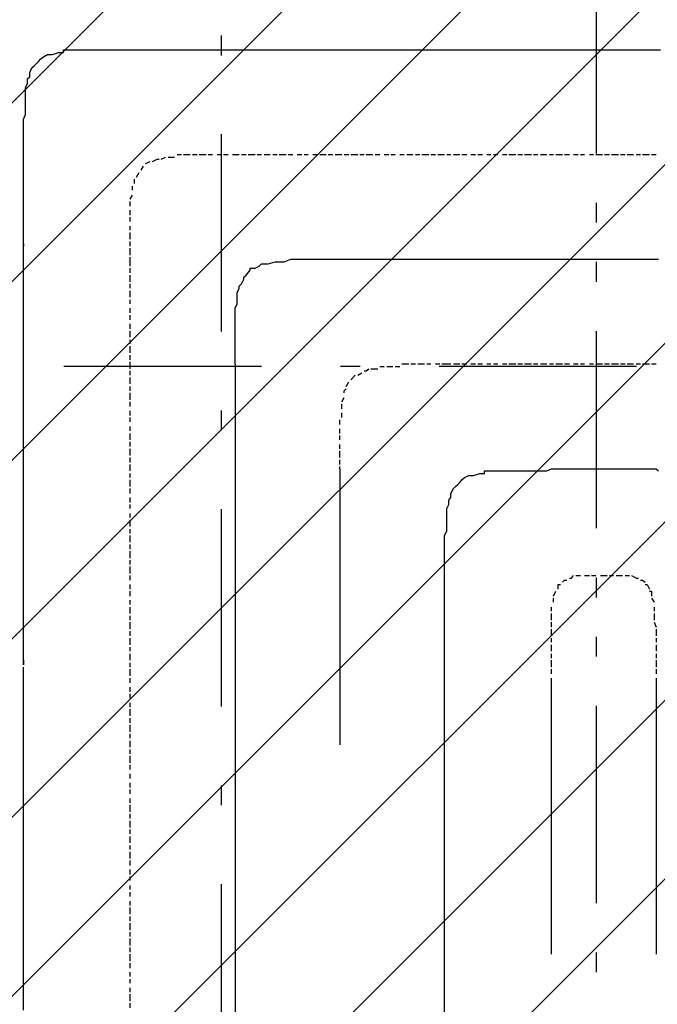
# Model space of a CAD drawing. Extents: x 997 to 109698, y 921 to 94021.
# Tile 477 of 656: x 30603 to 31814, y 42018 to 43889. Entities that reach past the tile are written whole.
import ezdxf

# ---------------------------------------------------------------- set-up
doc = ezdxf.new("R2010")
doc.units = 0
doc.header["$MEASUREMENT"] = 0
for name, color, linetype in [('12', 7, 'CONTINUOUS'), ('28', 7, 'CONTINUOUS'), ('40', 7, 'CONTINUOUS')]:
    doc.layers.add(name, color=color, linetype=linetype)

msp = doc.modelspace()

# ---------------------------------------------------------------- linework, layer by layer
at = {"layer": '12', "color": 5}
for p, q in [((30664.630503, 43822.563401), (30676.630503, 43826.563401)), ((30676.630503, 43826.563401), (30685.630503, 43826.563401)), ((30693.630503, 43831.563401), (30706.630503, 43831.563401)), ((30706.630503, 43831.563401), (30714.630503, 43831.563401)), ((30714.630503, 43831.563401), (30723.630503, 43831.563401)), ((30723.630503, 43831.563401), (30736.630503, 43831.563401)), ((30736.630503, 43831.563401), (30744.630503, 43831.563401)), ((30744.630503, 43831.563401), (30757.630503, 43831.563401)), ((30757.630503, 43831.563401), (30765.630503, 43831.563401)), ((30765.630503, 43831.563401), (30774.630503, 43831.563401)), ((30774.630503, 43831.563401), (30786.630503, 43831.563401)), ((30786.630503, 43831.563401), (30795.630503, 43831.563401)), ((30795.630503, 43831.563401), (30803.630503, 43831.563401)), ((30803.630503, 43831.563401), (30812.630503, 43831.563401)), ((30812.630503, 43831.563401), (30820.630503, 43831.563401)), ((30820.630503, 43831.563401), (30829.630503, 43831.563401)), ((30829.630503, 43831.563401), (30841.630503, 43831.563401)), ((30841.630503, 43831.563401), (30850.630503, 43831.563401)), ((30850.630503, 43831.563401), (30858.630503, 43831.563401)), ((30858.630503, 43831.563401), (30871.630503, 43831.563401)), ((30871.630503, 43831.563401), (30879.630503, 43831.563401)), ((30879.630503, 43831.563401), (30888.630503, 43831.563401)), ((30888.630503, 43831.563401), (30901.630503, 43831.563401)), ((30901.630503, 43831.563401), (30909.630503, 43831.563401)), ((30909.630503, 43831.563401), (30922.630503, 43831.563401)), ((30922.630503, 43831.563401), (30930.630503, 43831.563401)), ((30930.630503, 43831.563401), (30939.630503, 43831.563401)), ((30939.630503, 43831.563401), (30951.630503, 43831.563401)), ((30951.630503, 43831.563401), (30960.630503, 43831.563401)), ((30960.630503, 43831.563401), (30968.630503, 43831.563401)), ((30968.630503, 43831.563401), (30981.630503, 43831.563401)), ((30981.630503, 43831.563401), (30989.630503, 43831.563401)), ((30989.630503, 43831.563401), (30998.630503, 43831.563401)), ((30998.630503, 43831.563401), (31011.630503, 43831.563401)), ((31011.630503, 43831.563401), (31019.630503, 43831.563401)), ((31019.630503, 43831.563401), (31032.630503, 43831.563401)), ((31032.630503, 43831.563401), (31040.630503, 43831.563401)), ((31040.630503, 43831.563401), (31049.630503, 43831.563401)), ((31049.630503, 43831.563401), (31061.630503, 43831.563401)), ((31061.630503, 43831.563401), (31070.630503, 43831.563401)), ((31070.630503, 43831.563401), (31078.630503, 43831.563401)), ((31078.630503, 43831.563401), (31091.630503, 43831.563401)), ((31091.630503, 43831.563401), (31100.630503, 43831.563401)), ((31100.630503, 43831.563401), (31108.630503, 43831.563401)), ((31108.630503, 43831.563401), (31121.630503, 43831.563401)), ((31121.630503, 43831.563401), (31129.630503, 43831.563401)), ((31129.630503, 43831.563401), (31142.630503, 43831.563401)), ((31142.630503, 43831.563401), (31150.630503, 43831.563401)), ((31150.630503, 43831.563401), (31159.630503, 43831.563401)), ((31159.630503, 43831.563401), (31172.630503, 43831.563401)), ((31172.630503, 43831.563401), (31180.630503, 43831.563401)), ((31180.630503, 43831.563401), (31188.630503, 43831.563401)), ((31188.630503, 43831.563401), (31201.630503, 43831.563401)), ((31201.630503, 43831.563401), (31210.630503, 43831.563401)), ((31210.630503, 43831.563401), (31218.630503, 43831.563401)), ((31218.630503, 43831.563401), (31231.630503, 43831.563401)), ((31231.630503, 43831.563401), (31239.630503, 43831.563401)), ((31239.630503, 43831.563401), (31248.630503, 43831.563401)), ((31248.630503, 43831.563401), (31260.630503, 43831.563401)), ((31260.630503, 43831.563401), (31269.630503, 43831.563401)), ((31269.630503, 43831.563401), (31282.630503, 43831.563401)), ((31282.630503, 43831.563401), (31290.630503, 43831.563401)), ((31290.630503, 43831.563401), (31299.630503, 43831.563401)), ((31299.630503, 43831.563401), (31311.630503, 43831.563401)), ((31311.630503, 43831.563401), (31320.630503, 43831.563401)), ((31320.630503, 43831.563401), (31328.630503, 43831.563401)), ((31328.630503, 43831.563401), (31341.630503, 43831.563401)), ((31341.630503, 43831.563401), (31349.630503, 43831.563401)), ((31349.630503, 43831.563401), (31358.630503, 43831.563401)), ((31358.630503, 43831.563401), (31371.630503, 43831.563401)), ((31371.630503, 43831.563401), (31379.630503, 43831.563401)), ((31379.630503, 43831.563401), (31392.630503, 43831.563401)), ((31392.630503, 43831.563401), (31400.630503, 43831.563401)), ((31400.630503, 43831.563401), (31409.630503, 43831.563401)), ((31409.630503, 43831.563401), (31421.630503, 43831.563401)), ((31421.630503, 43831.563401), (31430.630503, 43831.563401)), ((31430.630503, 43831.563401), (31438.630503, 43831.563401)), ((31438.630503, 43831.563401), (31451.630503, 43831.563401)), ((31451.630503, 43831.563401), (31459.630503, 43831.563401)), ((31459.630503, 43831.563401), (31468.630503, 43831.563401)), ((31468.630503, 43831.563401), (31481.630503, 43831.563401)), ((31481.630503, 43831.563401), (31489.630503, 43831.563401)), ((31489.630503, 43831.563401), (31502.630503, 43831.563401)), ((31502.630503, 43831.563401), (31510.630503, 43831.563401)), ((31510.630503, 43831.563401), (31519.630503, 43831.563401)), ((31519.630503, 43831.563401), (31531.630503, 43831.563401)), ((31531.630503, 43831.563401), (31540.630503, 43831.563401)), ((31540.630503, 43831.563401), (31548.630503, 43831.563401)), ((31548.630503, 43831.563401), (31561.630503, 43831.563401)), ((31561.630503, 43831.563401), (31569.630503, 43831.563401)), ((31569.630503, 43831.563401), (31578.630503, 43831.563401)), ((31578.630503, 43831.563401), (31591.630503, 43831.563401)), ((31591.630503, 43831.563401), (31599.630503, 43831.563401)), ((31599.630503, 43831.563401), (31612.630503, 43831.563401)), ((31612.630503, 43831.563401), (31620.630503, 43831.563401)), ((31620.630503, 43831.563401), (31629.630503, 43831.563401)), ((31629.630503, 43831.563401), (31641.630503, 43831.563401)), ((31641.630503, 43831.563401), (31650.630503, 43831.563401)), ((31650.630503, 43831.563401), (31658.630503, 43831.563401)), ((31658.630503, 43831.563401), (31671.630503, 43831.563401)), ((31671.630503, 43831.563401), (31680.630503, 43831.563401)), ((31680.630503, 43831.563401), (31688.630503, 43831.563401)), ((31688.630503, 43831.563401), (31701.630503, 43831.563401)), ((31701.630503, 43831.563401), (31709.630503, 43831.563401)), ((31709.630503, 43831.563401), (31722.630503, 43831.563401)), ((31722.630503, 43831.563401), (31730.630503, 43831.563401)), ((31730.630503, 43831.563401), (31739.630503, 43831.563401)), ((31739.630503, 43831.563401), (31752.630503, 43831.563401)), ((31752.630503, 43831.563401), (31760.630503, 43831.563401)), ((31760.630503, 43831.563401), (31768.630503, 43831.563401)), ((31768.630503, 43831.563401), (31781.630503, 43831.563401)), ((31781.630503, 43831.563401), (31790.630503, 43831.563401)), ((31790.630503, 43831.563401), (31798.630503, 43831.563401)), ((31798.630503, 43831.563401), (31811.630503, 43831.563401)), ((31811.630503, 43831.563401), (31819.630503, 43831.563401)), ((30634.630503, 43805.563401), (30638.630503, 43809.563401)), ((30647.630503, 43818.563401), (30655.630503, 43822.563401)), ((30655.630503, 43822.563401), (30664.630503, 43822.563401)), ((30621.630503, 43788.563401), (30625.630503, 43797.563401)), ((30617.630503, 43767.563401), (30617.630503, 43776.563401)), ((30613.630503, 43759.563401), (30617.630503, 43767.563401)), ((30613.630503, 43746.563401), (30613.630503, 43759.563401)), ((30613.630503, 43737.563401), (30613.630503, 43746.563401)), ((30613.630503, 43729.563401), (30613.630503, 43737.563401)), ((30613.630503, 43716.563401), (30613.630503, 43729.563401)), ((30613.630503, 43708.563401), (30613.630503, 43716.563401)), ((30609.630503, 43699.563401), (30613.630503, 43708.563401)), ((30609.630503, 43687.563401), (30609.630503, 43699.563401)), ((30609.630503, 43678.563401), (30609.630503, 43687.563401)), ((30609.630503, 43670.563401), (30609.630503, 43678.563401)), ((30609.630503, 43657.563401), (30609.630503, 43670.563401)), ((30609.630503, 43649.563401), (30609.630503, 43657.563401)), ((30609.630503, 43636.563401), (30609.630503, 43649.563401)), ((30609.630503, 43632.563401), (30609.630503, 43636.563401)), ((30609.630503, 43623.563401), (30609.630503, 43632.563401)), ((30609.630503, 43615.563401), (30609.630503, 43623.563401)), ((30609.630503, 43602.563401), (30609.630503, 43615.563401)), ((30609.630503, 43594.563401), (30609.630503, 43602.563401)), ((30609.630503, 43585.563401), (30609.630503, 43594.563401)), ((30609.630503, 43572.563401), (30609.630503, 43585.563401)), ((30609.630503, 43564.563401), (30609.630503, 43572.563401)), ((30609.630503, 43555.563401), (30609.630503, 43564.563401)), ((30609.630503, 43543.563401), (30609.630503, 43555.563401)), ((30609.630503, 43534.563401), (30609.630503, 43543.563401)), ((30609.630503, 43526.563401), (30609.630503, 43534.563401)), ((30609.630503, 43513.563401), (30609.630503, 43526.563401)), ((30609.630503, 43505.563401), (30609.630503, 43513.563401)), ((30609.630503, 43496.563401), (30609.630503, 43505.563401)), ((30609.630503, 43484.563401), (30609.630503, 43496.563401)), ((30609.630503, 43475.563401), (30609.630503, 43484.563401)), ((30609.630503, 43462.563401), (30609.630503, 43475.563401)), ((30609.630503, 43454.563401), (30609.630503, 43462.563401)), ((30609.630503, 43445.563401), (30609.630503, 43454.563401)), ((30609.630503, 43433.563401), (30609.630503, 43445.563401)), ((30609.630503, 43424.563401), (30609.630503, 43433.563401)), ((31104.630503, 43428.563401), (31117.630503, 43433.563401)), ((31117.630503, 43433.563401), (31125.630503, 43433.563401)), ((31125.630503, 43433.563401), (31133.630503, 43433.563401)), ((31133.630503, 43433.563401), (31146.630503, 43433.563401)), ((31146.630503, 43433.563401), (31155.630503, 43433.563401)), ((31155.630503, 43433.563401), (31163.630503, 43433.563401)), ((31163.630503, 43433.563401), (31176.630503, 43433.563401)), ((31176.630503, 43433.563401), (31184.630503, 43433.563401)), ((31184.630503, 43433.563401), (31193.630503, 43433.563401)), ((31193.630503, 43433.563401), (31205.630503, 43433.563401)), ((31205.630503, 43433.563401), (31210.630503, 43433.563401)), ((31210.630503, 43433.563401), (31214.630503, 43433.563401)), ((31214.630503, 43433.563401), (31227.630503, 43433.563401)), ((31227.630503, 43433.563401), (31235.630503, 43433.563401)), ((31235.630503, 43433.563401), (31244.630503, 43433.563401)), ((31244.630503, 43433.563401), (31256.630503, 43433.563401)), ((31256.630503, 43433.563401), (31265.630503, 43433.563401)), ((31265.630503, 43433.563401), (31273.630503, 43433.563401)), ((31273.630503, 43433.563401), (31286.630503, 43433.563401)), ((31286.630503, 43433.563401), (31294.630503, 43433.563401)), ((31294.630503, 43433.563401), (31303.630503, 43433.563401)), ((31303.630503, 43433.563401), (31315.630503, 43433.563401)), ((31315.630503, 43433.563401), (31324.630503, 43433.563401)), ((31324.630503, 43433.563401), (31337.630503, 43433.563401)), ((31337.630503, 43433.563401), (31345.630503, 43433.563401)), ((31345.630503, 43433.563401), (31354.630503, 43433.563401)), ((31354.630503, 43433.563401), (31366.630503, 43433.563401)), ((31366.630503, 43433.563401), (31375.630503, 43433.563401)), ((31375.630503, 43433.563401), (31383.630503, 43433.563401)), ((31383.630503, 43433.563401), (31396.630503, 43433.563401)), ((31396.630503, 43433.563401), (31404.630503, 43433.563401)), ((31404.630503, 43433.563401), (31413.630503, 43433.563401)), ((31413.630503, 43433.563401), (31426.630503, 43433.563401)), ((31426.630503, 43433.563401), (31434.630503, 43433.563401)), ((31434.630503, 43433.563401), (31447.630503, 43433.563401)), ((31447.630503, 43433.563401), (31455.630503, 43433.563401)), ((31455.630503, 43433.563401), (31464.630503, 43433.563401)), ((31464.630503, 43433.563401), (31476.630503, 43433.563401)), ((31476.630503, 43433.563401), (31485.630503, 43433.563401)), ((31485.630503, 43433.563401), (31493.630503, 43433.563401)), ((31493.630503, 43433.563401), (31506.630503, 43433.563401)), ((31506.630503, 43433.563401), (31514.630503, 43433.563401)), ((31514.630503, 43433.563401), (31523.630503, 43433.563401)), ((31523.630503, 43433.563401), (31536.630503, 43433.563401)), ((31536.630503, 43433.563401), (31544.630503, 43433.563401)), ((31544.630503, 43433.563401), (31557.630503, 43433.563401)), ((31557.630503, 43433.563401), (31565.630503, 43433.563401)), ((31565.630503, 43433.563401), (31574.630503, 43433.563401)), ((31574.630503, 43433.563401), (31586.630503, 43433.563401)), ((31586.630503, 43433.563401), (31595.630503, 43433.563401)), ((31595.630503, 43433.563401), (31603.630503, 43433.563401)), ((31603.630503, 43433.563401), (31616.630503, 43433.563401)), ((31616.630503, 43433.563401), (31625.630503, 43433.563401)), ((31625.630503, 43433.563401), (31633.630503, 43433.563401)), ((31633.630503, 43433.563401), (31646.630503, 43433.563401)), ((31646.630503, 43433.563401), (31654.630503, 43433.563401)), ((31654.630503, 43433.563401), (31667.630503, 43433.563401)), ((31667.630503, 43433.563401), (31675.630503, 43433.563401)), ((31675.630503, 43433.563401), (31684.630503, 43433.563401)), ((31684.630503, 43433.563401), (31696.630503, 43433.563401)), ((31696.630503, 43433.563401), (31705.630503, 43433.563401)), ((31705.630503, 43433.563401), (31713.630503, 43433.563401)), ((31713.630503, 43433.563401), (31726.630503, 43433.563401)), ((31726.630503, 43433.563401), (31735.630503, 43433.563401)), ((31735.630503, 43433.563401), (31743.630503, 43433.563401)), ((31743.630503, 43433.563401), (31756.630503, 43433.563401)), ((31756.630503, 43433.563401), (31764.630503, 43433.563401)), ((31764.630503, 43433.563401), (31773.630503, 43433.563401)), ((31773.630503, 43433.563401), (31785.630503, 43433.563401)), ((31785.630503, 43433.563401), (31794.630503, 43433.563401)), ((31794.630503, 43433.563401), (31807.630503, 43433.563401)), ((31807.630503, 43433.563401), (31815.630503, 43433.563401)), ((30609.630503, 43416.563401), (30609.630503, 43424.563401)), ((30609.630503, 43403.563401), (30609.630503, 43416.563401)), ((31049.630503, 43416.563401), (31057.630503, 43420.563401)), ((31066.630503, 43424.563401), (31074.630503, 43424.563401)), ((31074.630503, 43424.563401), (31087.630503, 43428.563401)), ((31087.630503, 43428.563401), (31095.630503, 43428.563401)), ((31095.630503, 43428.563401), (31104.630503, 43428.563401)), ((30609.630503, 43395.563401), (30609.630503, 43403.563401)), ((30609.630503, 43386.563401), (30609.630503, 43395.563401)), ((31023.630503, 43386.563401), (31028.630503, 43395.563401)), ((31032.630503, 43403.563401), (31040.630503, 43412.563401)), ((30609.630503, 43373.563401), (30609.630503, 43386.563401)), ((31015.630503, 43369.563401), (31019.630503, 43378.563401)), ((30609.630503, 43365.563401), (30609.630503, 43373.563401)), ((30609.630503, 43352.563401), (30609.630503, 43365.563401)), ((31015.630503, 43356.563401), (31015.630503, 43369.563401)), ((30609.630503, 43344.563401), (30609.630503, 43352.563401)), ((30609.630503, 43335.563401), (30609.630503, 43344.563401)), ((31011.630503, 43340.563401), (31015.630503, 43348.563401)), ((31011.630503, 43327.563401), (31011.630503, 43340.563401)), ((31015.630503, 43348.563401), (31015.630503, 43356.563401)), ((30609.630503, 43323.563401), (30609.630503, 43335.563401)), ((30609.630503, 43314.563401), (30609.630503, 43323.563401)), ((31011.630503, 43318.563401), (31011.630503, 43327.563401)), ((30609.630503, 43306.563401), (30609.630503, 43314.563401)), ((30609.630503, 43293.563401), (30609.630503, 43306.563401)), ((31011.630503, 43306.563401), (31011.630503, 43318.563401)), ((31011.630503, 43297.563401), (31011.630503, 43306.563401)), ((30609.630503, 43285.563401), (30609.630503, 43293.563401)), ((30609.630503, 43276.563401), (30609.630503, 43285.563401)), ((31011.630503, 43289.563401), (31011.630503, 43297.563401)), ((31011.630503, 43276.563401), (31011.630503, 43289.563401)), ((30609.630503, 43263.563401), (30609.630503, 43276.563401)), ((31011.630503, 43268.563401), (31011.630503, 43276.563401)), ((31011.630503, 43259.563401), (31011.630503, 43268.563401)), ((30609.630503, 43255.563401), (30609.630503, 43263.563401)), ((30609.630503, 43242.563401), (30609.630503, 43255.563401)), ((31011.630503, 43246.563401), (31011.630503, 43259.563401)), ((31011.630503, 43238.563401), (31011.630503, 43246.563401)), ((30609.630503, 43234.563401), (30609.630503, 43242.563401)), ((30609.630503, 43225.563401), (30609.630503, 43234.563401)), ((31011.630503, 43234.563401), (31011.630503, 43238.563401)), ((31011.630503, 43234.563401), (31011.630503, 42459.563401)), ((30609.630503, 43213.563401), (30609.630503, 43225.563401)), ((30609.630503, 43204.563401), (30609.630503, 43213.563401)), ((30609.630503, 43196.563401), (30609.630503, 43204.563401)), ((30609.630503, 43183.563401), (30609.630503, 43196.563401)), ((30609.630503, 43174.563401), (30609.630503, 43183.563401)), ((30609.630503, 43166.563401), (30609.630503, 43174.563401)), ((30609.630503, 43153.563401), (30609.630503, 43166.563401)), ((30609.630503, 43145.563401), (30609.630503, 43153.563401)), ((30609.630503, 43132.563401), (30609.630503, 43145.563401)), ((30609.630503, 43124.563401), (30609.630503, 43132.563401)), ((30609.630503, 43115.563401), (30609.630503, 43124.563401)), ((30609.630503, 43102.563401), (30609.630503, 43115.563401)), ((30609.630503, 43094.563401), (30609.630503, 43102.563401)), ((30609.630503, 43086.563401), (30609.630503, 43094.563401)), ((30609.630503, 43073.563401), (30609.630503, 43086.563401)), ((30609.630503, 43064.563401), (30609.630503, 43073.563401)), ((30609.630503, 43056.563401), (30609.630503, 43064.563401)), ((30609.630503, 43043.563401), (30609.630503, 43056.563401)), ((30609.630503, 43035.563401), (30609.630503, 43043.563401)), ((30609.630503, 43022.563401), (30609.630503, 43035.563401)), ((30609.630503, 43014.563401), (30609.630503, 43022.563401)), ((31447.630503, 43018.563401), (31455.630503, 43022.563401)), ((31455.630503, 43022.563401), (31464.630503, 43022.563401)), ((31464.630503, 43022.563401), (31476.630503, 43026.563401)), ((31476.630503, 43026.563401), (31485.630503, 43026.563401)), ((31493.630503, 43031.563401), (31506.630503, 43031.563401)), ((31506.630503, 43031.563401), (31514.630503, 43031.563401)), ((31514.630503, 43031.563401), (31523.630503, 43031.563401)), ((31523.630503, 43031.563401), (31536.630503, 43031.563401)), ((31536.630503, 43031.563401), (31544.630503, 43031.563401)), ((31544.630503, 43031.563401), (31557.630503, 43031.563401)), ((31557.630503, 43031.563401), (31565.630503, 43031.563401)), ((31565.630503, 43031.563401), (31574.630503, 43031.563401)), ((31574.630503, 43031.563401), (31586.630503, 43031.563401)), ((31586.630503, 43031.563401), (31595.630503, 43031.563401)), ((31595.630503, 43031.563401), (31603.630503, 43031.563401)), ((31603.630503, 43031.563401), (31612.630503, 43035.563401)), ((31612.630503, 43035.563401), (31616.630503, 43035.563401)), ((31616.630503, 43035.563401), (31625.630503, 43035.563401)), ((31625.630503, 43035.563401), (31633.630503, 43035.563401)), ((31633.630503, 43035.563401), (31646.630503, 43035.563401)), ((31646.630503, 43035.563401), (31654.630503, 43035.563401)), ((31654.630503, 43035.563401), (31667.630503, 43035.563401)), ((31667.630503, 43035.563401), (31675.630503, 43035.563401)), ((31675.630503, 43035.563401), (31684.630503, 43035.563401)), ((31684.630503, 43035.563401), (31696.630503, 43035.563401)), ((31696.630503, 43035.563401), (31705.630503, 43035.563401)), ((31705.630503, 43035.563401), (31713.630503, 43035.563401)), ((31713.630503, 43035.563401), (31726.630503, 43035.563401)), ((31726.630503, 43035.563401), (31735.630503, 43035.563401)), ((31735.630503, 43035.563401), (31743.630503, 43035.563401)), ((31743.630503, 43035.563401), (31756.630503, 43035.563401)), ((31756.630503, 43035.563401), (31764.630503, 43035.563401)), ((31764.630503, 43035.563401), (31773.630503, 43035.563401)), ((31773.630503, 43035.563401), (31785.630503, 43035.563401)), ((31785.630503, 43035.563401), (31794.630503, 43035.563401)), ((31794.630503, 43035.563401), (31807.630503, 43035.563401)), ((31807.630503, 43035.563401), (31811.630503, 43035.563401)), ((31811.630503, 43035.563401), (31815.630503, 43031.563401)), ((30609.630503, 43005.563401), (30609.630503, 43014.563401)), ((30609.630503, 42992.563401), (30609.630503, 43005.563401)), ((31434.630503, 43005.563401), (31438.630503, 43009.563401)), ((30609.630503, 42984.563401), (30609.630503, 42992.563401)), ((30609.630503, 42975.563401), (30609.630503, 42984.563401)), ((31421.630503, 42988.563401), (31426.630503, 42997.563401)), ((30609.630503, 42963.563401), (30609.630503, 42975.563401)), ((31413.630503, 42959.563401), (31417.630503, 42967.563401)), ((31417.630503, 42967.563401), (31417.630503, 42975.563401)), ((30609.630503, 42954.563401), (30609.630503, 42963.563401)), ((30609.630503, 42946.563401), (30609.630503, 42954.563401)), ((30609.630503, 42933.563401), (30609.630503, 42946.563401)), ((31413.630503, 42946.563401), (31413.630503, 42959.563401)), ((31413.630503, 42937.563401), (31413.630503, 42946.563401)), ((30609.630503, 42925.563401), (30609.630503, 42933.563401)), ((31413.630503, 42929.563401), (31413.630503, 42937.563401)), ((31413.630503, 42916.563401), (31413.630503, 42929.563401)), ((30609.630503, 42916.563401), (30609.630503, 42925.563401)), ((30609.630503, 42904.563401), (30609.630503, 42916.563401)), ((31409.630503, 42908.563401), (31413.630503, 42916.563401)), ((30609.630503, 42895.563401), (30609.630503, 42904.563401)), ((30609.630503, 42882.563401), (30609.630503, 42895.563401)), ((31409.630503, 42899.563401), (31409.630503, 42908.563401)), ((31409.630503, 42887.563401), (31409.630503, 42899.563401)), ((30609.630503, 42874.563401), (30609.630503, 42882.563401)), ((30609.630503, 42865.563401), (30609.630503, 42874.563401)), ((31409.630503, 42878.563401), (31409.630503, 42887.563401)), ((31409.630503, 42870.563401), (31409.630503, 42878.563401)), ((30609.630503, 42853.563401), (30609.630503, 42865.563401)), ((30609.630503, 42844.563401), (30609.630503, 42853.563401)), ((31409.630503, 42857.563401), (31409.630503, 42870.563401)), ((31409.630503, 42849.563401), (31409.630503, 42857.563401)), ((30609.630503, 42836.563401), (30609.630503, 42844.563401)), ((30609.630503, 42823.563401), (30609.630503, 42836.563401)), ((31409.630503, 42836.563401), (31409.630503, 42849.563401)), ((31409.630503, 42832.563401), (31409.630503, 42836.563401)), ((30609.630503, 42815.563401), (30609.630503, 42823.563401)), ((30609.630503, 42806.563401), (30609.630503, 42815.563401)), ((31409.630503, 42061.563401), (31409.630503, 42832.563401)), ((30609.630503, 42793.563401), (30609.630503, 42806.563401)), ((30609.630503, 42785.563401), (30609.630503, 42793.563401)), ((30609.630503, 42772.563401), (30609.630503, 42785.563401)), ((30609.630503, 42764.563401), (30609.630503, 42772.563401)), ((30609.630503, 42755.563401), (30609.630503, 42764.563401)), ((30609.630503, 42743.563401), (30609.630503, 42755.563401)), ((30609.630503, 42734.563401), (30609.630503, 42743.563401)), ((30609.630503, 42726.563401), (30609.630503, 42734.563401)), ((30609.630503, 42713.563401), (30609.630503, 42726.563401)), ((30609.630503, 42705.563401), (30609.630503, 42713.563401)), ((30609.630503, 42696.563401), (30609.630503, 42705.563401)), ((30609.630503, 42683.563401), (30609.630503, 42696.563401)), ((30609.630503, 42675.563401), (30609.630503, 42683.563401)), ((30609.630503, 42662.563401), (30609.630503, 42675.563401)), ((30609.630503, 42671.563401), (30609.630503, 42662.563401)), ((30609.630503, 42645.563401), (30609.630503, 42658.563401)), ((30609.630503, 42637.563401), (30609.630503, 42645.563401)), ((30609.630503, 42628.563401), (30609.630503, 42637.563401)), ((30609.630503, 42616.563401), (30609.630503, 42628.563401)), ((30609.630503, 42607.563401), (30609.630503, 42616.563401)), ((30609.630503, 42599.563401), (30609.630503, 42607.563401)), ((30609.630503, 42586.563401), (30609.630503, 42599.563401)), ((30609.630503, 42578.563401), (30609.630503, 42586.563401)), ((30609.630503, 42569.563401), (30609.630503, 42578.563401)), ((30609.630503, 42556.563401), (30609.630503, 42569.563401)), ((30609.630503, 42548.563401), (30609.630503, 42556.563401)), ((30609.630503, 42539.563401), (30609.630503, 42548.563401)), ((30609.630503, 42527.563401), (30609.630503, 42539.563401)), ((30609.630503, 42518.563401), (30609.630503, 42527.563401)), ((30609.630503, 42506.563401), (30609.630503, 42518.563401)), ((30609.630503, 42497.563401), (30609.630503, 42506.563401)), ((30609.630503, 42489.563401), (30609.630503, 42497.563401)), ((30609.630503, 42476.563401), (30609.630503, 42489.563401)), ((30609.630503, 42467.563401), (30609.630503, 42476.563401)), ((30609.630503, 42459.563401), (30609.630503, 42467.563401)), ((30609.630503, 42446.563401), (30609.630503, 42459.563401)), ((30609.630503, 42438.563401), (30609.630503, 42446.563401)), ((31011.630503, 42459.563401), (31011.630503, 41460.563401)), ((30609.630503, 42429.563401), (30609.630503, 42438.563401)), ((30609.630503, 42417.563401), (30609.630503, 42429.563401)), ((30609.630503, 42408.563401), (30609.630503, 42417.563401)), ((30609.630503, 42396.563401), (30609.630503, 42408.563401)), ((30609.630503, 42387.563401), (30609.630503, 42396.563401)), ((30609.630503, 42379.563401), (30609.630503, 42387.563401)), ((30609.630503, 42366.563401), (30609.630503, 42379.563401)), ((30609.630503, 42357.563401), (30609.630503, 42366.563401)), ((30609.630503, 42349.563401), (30609.630503, 42357.563401)), ((30609.630503, 42336.563401), (30609.630503, 42349.563401)), ((30609.630503, 42328.563401), (30609.630503, 42336.563401)), ((30609.630503, 42319.563401), (30609.630503, 42328.563401)), ((30609.630503, 42307.563401), (30609.630503, 42319.563401)), ((30609.630503, 42298.563401), (30609.630503, 42307.563401)), ((30609.630503, 42285.563401), (30609.630503, 42298.563401)), ((30609.630503, 42277.563401), (30609.630503, 42285.563401)), ((30609.630503, 42269.563401), (30609.630503, 42277.563401)), ((30609.630503, 42256.563401), (30609.630503, 42269.563401)), ((30609.630503, 42247.563401), (30609.630503, 42256.563401)), ((30609.630503, 42239.563401), (30609.630503, 42247.563401)), ((30609.630503, 42226.563401), (30609.630503, 42239.563401)), ((30609.630503, 42218.563401), (30609.630503, 42226.563401)), ((30609.630503, 42209.563401), (30609.630503, 42218.563401)), ((30609.630503, 42197.563401), (30609.630503, 42209.563401)), ((30609.630503, 42188.563401), (30609.630503, 42197.563401)), ((30609.630503, 42175.563401), (30609.630503, 42188.563401)), ((30609.630503, 42167.563401), (30609.630503, 42175.563401)), ((30609.630503, 42158.563401), (30609.630503, 42167.563401)), ((30609.630503, 42146.563401), (30609.630503, 42158.563401)), ((30609.630503, 42137.563401), (30609.630503, 42146.563401)), ((30609.630503, 42129.563401), (30609.630503, 42137.563401)), ((30609.630503, 42116.563401), (30609.630503, 42129.563401)), ((30609.630503, 42108.563401), (30609.630503, 42116.563401)), ((30609.630503, 42099.563401), (30609.630503, 42108.563401)), ((30609.630503, 42086.563401), (30609.630503, 42099.563401)), ((30609.630503, 42078.563401), (30609.630503, 42086.563401)), ((30609.630503, 42065.563401), (30609.630503, 42078.563401)), ((30609.630503, 42057.563401), (30609.630503, 42065.563401)), ((30609.630503, 42048.563401), (30609.630503, 42057.563401)), ((30609.630503, 42036.563401), (30609.630503, 42048.563401)), ((31409.630503, 41062.563401), (31409.630503, 42061.563401)), ((30609.630503, 42027.563401), (30609.630503, 42036.563401)), ((30609.630503, 42019.563401), (30609.630503, 42027.563401)), ((30609.630503, 42006.563401), (30609.630503, 42019.563401))]:
    msp.add_line(p, q, dxfattribs=at)
at = {"layer": '12', "color": 1}
for p, q in [((30871.630503, 43623.563401), (30879.630503, 43627.563401)), ((30884.630503, 43627.563401), (30896.630503, 43627.563401)), ((30901.630503, 43632.563401), (30909.630503, 43632.563401)), ((30913.630503, 43632.563401), (30926.630503, 43632.563401)), ((30930.630503, 43632.563401), (30939.630503, 43632.563401)), ((30943.630503, 43632.563401), (30956.630503, 43632.563401)), ((30960.630503, 43632.563401), (30968.630503, 43632.563401)), ((30977.630503, 43632.563401), (30985.630503, 43632.563401)), ((30989.630503, 43632.563401), (30998.630503, 43632.563401)), ((31006.630503, 43632.563401), (31011.630503, 43632.563401)), ((31011.630503, 43632.563401), (31019.630503, 43632.563401)), ((31023.630503, 43632.563401), (31032.630503, 43632.563401)), ((31036.630503, 43632.563401), (31049.630503, 43632.563401)), ((31053.630503, 43632.563401), (31061.630503, 43632.563401)), ((31066.630503, 43632.563401), (31078.630503, 43632.563401)), ((31083.630503, 43632.563401), (31091.630503, 43632.563401)), ((31095.630503, 43632.563401), (31108.630503, 43632.563401)), ((31112.630503, 43632.563401), (31121.630503, 43632.563401)), ((31129.630503, 43632.563401), (31138.630503, 43632.563401)), ((31142.630503, 43632.563401), (31150.630503, 43632.563401)), ((31159.630503, 43632.563401), (31167.630503, 43632.563401)), ((31172.630503, 43632.563401), (31184.630503, 43632.563401)), ((31188.630503, 43632.563401), (31197.630503, 43632.563401)), ((31201.630503, 43632.563401), (31214.630503, 43632.563401)), ((31218.630503, 43632.563401), (31227.630503, 43632.563401)), ((31231.630503, 43632.563401), (31244.630503, 43632.563401)), ((31248.630503, 43632.563401), (31256.630503, 43632.563401)), ((31260.630503, 43632.563401), (31273.630503, 43632.563401)), ((31277.630503, 43632.563401), (31286.630503, 43632.563401)), ((31294.630503, 43632.563401), (31303.630503, 43632.563401)), ((31307.630503, 43632.563401), (31315.630503, 43632.563401)), ((31324.630503, 43632.563401), (31332.630503, 43632.563401)), ((31337.630503, 43632.563401), (31349.630503, 43632.563401)), ((31354.630503, 43632.563401), (31362.630503, 43632.563401)), ((31366.630503, 43632.563401), (31379.630503, 43632.563401)), ((31383.630503, 43632.563401), (31392.630503, 43632.563401)), ((31396.630503, 43632.563401), (31409.630503, 43632.563401)), ((31413.630503, 43632.563401), (31421.630503, 43632.563401)), ((31426.630503, 43632.563401), (31438.630503, 43632.563401)), ((31442.630503, 43632.563401), (31451.630503, 43632.563401)), ((31459.630503, 43632.563401), (31468.630503, 43632.563401)), ((31472.630503, 43632.563401), (31481.630503, 43632.563401)), ((31489.630503, 43632.563401), (31497.630503, 43632.563401)), ((31502.630503, 43632.563401), (31510.630503, 43632.563401)), ((31519.630503, 43632.563401), (31527.630503, 43632.563401)), ((31531.630503, 43632.563401), (31544.630503, 43632.563401)), ((31548.630503, 43632.563401), (31557.630503, 43632.563401)), ((31561.630503, 43632.563401), (31574.630503, 43632.563401)), ((31578.630503, 43632.563401), (31586.630503, 43632.563401)), ((31591.630503, 43632.563401), (31603.630503, 43632.563401)), ((31608.630503, 43632.563401), (31616.630503, 43632.563401)), ((31620.630503, 43632.563401), (31633.630503, 43632.563401)), ((31637.630503, 43632.563401), (31646.630503, 43632.563401)), ((31654.630503, 43632.563401), (31663.630503, 43632.563401)), ((31667.630503, 43632.563401), (31675.630503, 43632.563401)), ((31684.630503, 43632.563401), (31692.630503, 43632.563401)), ((31696.630503, 43632.563401), (31709.630503, 43632.563401)), ((31713.630503, 43632.563401), (31722.630503, 43632.563401)), ((31726.630503, 43632.563401), (31739.630503, 43632.563401)), ((31743.630503, 43632.563401), (31752.630503, 43632.563401)), ((31756.630503, 43632.563401), (31768.630503, 43632.563401)), ((31773.630503, 43632.563401), (31781.630503, 43632.563401)), ((31785.630503, 43632.563401), (31798.630503, 43632.563401)), ((31802.630503, 43632.563401), (31811.630503, 43632.563401)), ((30833.630503, 43602.563401), (30837.630503, 43610.563401)), ((30841.630503, 43615.563401), (30850.630503, 43619.563401)), ((30820.630503, 43577.563401), (30820.630503, 43585.563401)), ((30824.630503, 43589.563401), (30829.630503, 43598.563401)), ((30816.630503, 43564.563401), (30816.630503, 43572.563401)), ((30812.630503, 43547.563401), (30816.630503, 43555.563401)), ((30812.630503, 43534.563401), (30812.630503, 43543.563401)), ((30812.630503, 43517.563401), (30812.630503, 43526.563401)), ((30812.630503, 43505.563401), (30812.630503, 43513.563401)), ((30812.630503, 43488.563401), (30812.630503, 43496.563401)), ((30812.630503, 43471.563401), (30812.630503, 43484.563401)), ((30812.630503, 43458.563401), (30812.630503, 43467.563401)), ((30812.630503, 43441.563401), (30812.630503, 43454.563401)), ((30812.630503, 43433.563401), (30812.630503, 43437.563401)), ((30812.630503, 43420.563401), (30812.630503, 43433.563401)), ((30812.630503, 43407.563401), (30812.630503, 43416.563401)), ((30812.630503, 43390.563401), (30812.630503, 43403.563401)), ((30812.630503, 43378.563401), (30812.630503, 43386.563401)), ((30812.630503, 43361.563401), (30812.630503, 43373.563401)), ((30812.630503, 43348.563401), (30812.630503, 43356.563401)), ((30812.630503, 43331.563401), (30812.630503, 43340.563401)), ((30812.630503, 43318.563401), (30812.630503, 43327.563401)), ((30812.630503, 43301.563401), (30812.630503, 43310.563401)), ((30812.630503, 43285.563401), (30812.630503, 43297.563401)), ((30812.630503, 43272.563401), (30812.630503, 43280.563401)), ((30812.630503, 43255.563401), (30812.630503, 43268.563401)), ((30812.630503, 43242.563401), (30812.630503, 43251.563401)), ((30812.630503, 43225.563401), (30812.630503, 43238.563401)), ((31286.630503, 43229.563401), (31294.630503, 43229.563401)), ((31299.630503, 43229.563401), (31311.630503, 43229.563401)), ((31315.630503, 43229.563401), (31324.630503, 43229.563401)), ((31328.630503, 43234.563401), (31341.630503, 43234.563401)), ((31345.630503, 43234.563401), (31354.630503, 43234.563401)), ((31358.630503, 43234.563401), (31371.630503, 43234.563401)), ((31375.630503, 43234.563401), (31383.630503, 43234.563401)), ((31392.630503, 43234.563401), (31400.630503, 43234.563401)), ((31404.630503, 43234.563401), (31409.630503, 43234.563401)), ((31409.630503, 43234.563401), (31421.630503, 43234.563401)), ((31426.630503, 43234.563401), (31438.630503, 43234.563401)), ((31442.630503, 43234.563401), (31451.630503, 43234.563401)), ((31459.630503, 43234.563401), (31468.630503, 43234.563401)), ((31472.630503, 43234.563401), (31481.630503, 43234.563401)), ((31489.630503, 43234.563401), (31497.630503, 43234.563401)), ((31502.630503, 43234.563401), (31510.630503, 43234.563401)), ((31519.630503, 43234.563401), (31527.630503, 43234.563401)), ((31531.630503, 43234.563401), (31544.630503, 43234.563401)), ((31548.630503, 43234.563401), (31557.630503, 43234.563401)), ((31561.630503, 43234.563401), (31574.630503, 43234.563401)), ((31578.630503, 43234.563401), (31586.630503, 43234.563401)), ((31591.630503, 43234.563401), (31603.630503, 43234.563401)), ((31608.630503, 43234.563401), (31616.630503, 43234.563401)), ((31620.630503, 43234.563401), (31633.630503, 43234.563401)), ((31637.630503, 43234.563401), (31646.630503, 43234.563401)), ((31654.630503, 43234.563401), (31663.630503, 43234.563401)), ((31667.630503, 43234.563401), (31675.630503, 43234.563401)), ((31684.630503, 43234.563401), (31692.630503, 43234.563401)), ((31696.630503, 43234.563401), (31709.630503, 43234.563401)), ((31713.630503, 43234.563401), (31722.630503, 43234.563401)), ((31726.630503, 43234.563401), (31739.630503, 43234.563401)), ((31743.630503, 43234.563401), (31752.630503, 43234.563401)), ((31756.630503, 43234.563401), (31768.630503, 43234.563401)), ((31773.630503, 43234.563401), (31781.630503, 43234.563401)), ((31785.630503, 43234.563401), (31798.630503, 43234.563401)), ((31802.630503, 43234.563401), (31811.630503, 43234.563401)), ((30812.630503, 43213.563401), (30812.630503, 43221.563401)), ((30812.630503, 43196.563401), (30812.630503, 43208.563401)), ((31231.630503, 43204.563401), (31239.630503, 43213.563401)), ((31244.630503, 43213.563401), (31252.630503, 43217.563401)), ((31269.630503, 43225.563401), (31282.630503, 43225.563401)), ((30812.630503, 43183.563401), (30812.630503, 43191.563401)), ((31222.630503, 43191.563401), (31227.630503, 43200.563401)), ((30812.630503, 43166.563401), (30812.630503, 43179.563401)), ((30812.630503, 43153.563401), (30812.630503, 43162.563401)), ((31214.630503, 43162.563401), (31218.630503, 43170.563401)), ((31214.630503, 43149.563401), (31214.630503, 43158.563401)), ((30812.630503, 43136.563401), (30812.630503, 43145.563401)), ((31214.630503, 43132.563401), (31214.630503, 43141.563401)), ((30812.630503, 43124.563401), (30812.630503, 43132.563401)), ((30812.630503, 43107.563401), (30812.630503, 43115.563401)), ((31210.630503, 43119.563401), (31210.630503, 43128.563401)), ((30812.630503, 43090.563401), (30812.630503, 43102.563401)), ((31210.630503, 43102.563401), (31210.630503, 43111.563401)), ((31210.630503, 43090.563401), (31210.630503, 43098.563401)), ((30812.630503, 43077.563401), (30812.630503, 43086.563401)), ((31210.630503, 43073.563401), (31210.630503, 43081.563401)), ((30812.630503, 43060.563401), (30812.630503, 43073.563401)), ((31210.630503, 43056.563401), (31210.630503, 43069.563401)), ((30812.630503, 43047.563401), (30812.630503, 43056.563401)), ((30812.630503, 43031.563401), (30812.630503, 43043.563401)), ((31210.630503, 43043.563401), (31210.630503, 43052.563401)), ((30812.630503, 43018.563401), (30812.630503, 43026.563401)), ((31210.630503, 43035.563401), (31210.630503, 43039.563401)), ((31210.630503, 43035.563401), (31210.630503, 42510.563401)), ((30812.630503, 43001.563401), (30812.630503, 43014.563401)), ((30812.630503, 42988.563401), (30812.630503, 42997.563401)), ((30812.630503, 42971.563401), (30812.630503, 42980.563401)), ((30812.630503, 42959.563401), (30812.630503, 42967.563401)), ((30812.630503, 42942.563401), (30812.630503, 42950.563401)), ((30812.630503, 42925.563401), (30812.630503, 42937.563401)), ((30812.630503, 42912.563401), (30812.630503, 42920.563401)), ((30812.630503, 42895.563401), (30812.630503, 42908.563401)), ((30812.630503, 42882.563401), (30812.630503, 42891.563401)), ((30812.630503, 42865.563401), (30812.630503, 42878.563401)), ((30812.630503, 42853.563401), (30812.630503, 42861.563401)), ((30812.630503, 42836.563401), (30812.630503, 42849.563401)), ((30812.630503, 42823.563401), (30812.630503, 42832.563401)), ((30812.630503, 42806.563401), (30812.630503, 42815.563401)), ((31658.630503, 42832.563401), (31667.630503, 42832.563401)), ((31675.630503, 42832.563401), (31684.630503, 42832.563401)), ((31688.630503, 42832.563401), (31696.630503, 42832.563401)), ((31705.630503, 42832.563401), (31709.630503, 42832.563401)), ((31709.630503, 42832.563401), (31718.630503, 42832.563401)), ((31722.630503, 42832.563401), (31730.630503, 42832.563401)), ((31735.630503, 42832.563401), (31747.630503, 42832.563401)), ((31752.630503, 42832.563401), (31760.630503, 42832.563401)), ((30812.630503, 42793.563401), (30812.630503, 42802.563401)), ((31616.630503, 42793.563401), (31620.630503, 42802.563401)), ((30812.630503, 42777.563401), (30812.630503, 42785.563401)), ((31616.630503, 42781.563401), (31616.630503, 42789.563401)), ((31802.630503, 42789.563401), (31807.630503, 42781.563401)), ((30812.630503, 42760.563401), (30812.630503, 42772.563401)), ((31612.630503, 42764.563401), (31612.630503, 42772.563401)), ((31612.630503, 42747.563401), (31612.630503, 42760.563401)), ((31807.630503, 42772.563401), (31807.630503, 42764.563401)), ((31807.630503, 42760.563401), (31807.630503, 42747.563401)), ((30812.630503, 42747.563401), (30812.630503, 42755.563401)), ((30812.630503, 42730.563401), (30812.630503, 42743.563401)), ((31612.630503, 42734.563401), (31612.630503, 42743.563401)), ((31807.630503, 42743.563401), (31811.630503, 42734.563401)), ((30812.630503, 42717.563401), (30812.630503, 42726.563401)), ((31612.630503, 42717.563401), (31612.630503, 42730.563401)), ((31811.630503, 42730.563401), (31811.630503, 42717.563401)), ((30812.630503, 42700.563401), (30812.630503, 42713.563401)), ((31612.630503, 42705.563401), (31612.630503, 42713.563401)), ((31811.630503, 42713.563401), (31811.630503, 42705.563401)), ((30812.630503, 42688.563401), (30812.630503, 42696.563401)), ((31612.630503, 42688.563401), (31612.630503, 42700.563401)), ((31811.630503, 42700.563401), (31811.630503, 42688.563401)), ((30812.630503, 42671.563401), (30812.630503, 42683.563401)), ((30812.630503, 42658.563401), (30812.630503, 42666.563401)), ((31612.630503, 42675.563401), (31612.630503, 42683.563401)), ((31612.630503, 42658.563401), (31612.630503, 42671.563401)), ((31811.630503, 42683.563401), (31811.630503, 42675.563401)), ((31811.630503, 42671.563401), (31811.630503, 42658.563401)), ((30812.630503, 42641.563401), (30812.630503, 42654.563401)), ((31612.630503, 42645.563401), (31612.630503, 42654.563401)), ((31811.630503, 42654.563401), (31811.630503, 42645.563401)), ((30812.630503, 42628.563401), (30812.630503, 42637.563401)), ((31612.630503, 42633.563401), (31612.630503, 42637.563401)), ((31612.630503, 42112.563401), (31612.630503, 42633.563401)), ((31811.630503, 42637.563401), (31811.630503, 42633.563401)), ((31811.630503, 42633.563401), (31811.630503, 42112.563401)), ((30812.630503, 42611.563401), (30812.630503, 42620.563401)), ((30812.630503, 42599.563401), (30812.630503, 42607.563401)), ((30812.630503, 42582.563401), (30812.630503, 42590.563401)), ((30812.630503, 42565.563401), (30812.630503, 42578.563401)), ((30812.630503, 42552.563401), (30812.630503, 42561.563401)), ((30812.630503, 42535.563401), (30812.630503, 42548.563401)), ((30812.630503, 42523.563401), (30812.630503, 42531.563401)), ((30812.630503, 42506.563401), (30812.630503, 42518.563401)), ((30812.630503, 42493.563401), (30812.630503, 42501.563401)), ((30812.630503, 42476.563401), (30812.630503, 42489.563401)), ((30812.630503, 42463.563401), (30812.630503, 42472.563401)), ((30812.630503, 42446.563401), (30812.630503, 42455.563401)), ((30812.630503, 42429.563401), (30812.630503, 42438.563401)), ((30812.630503, 42417.563401), (30812.630503, 42425.563401)), ((30812.630503, 42400.563401), (30812.630503, 42408.563401)), ((30812.630503, 42383.563401), (30812.630503, 42396.563401)), ((30812.630503, 42370.563401), (30812.630503, 42379.563401)), ((30812.630503, 42353.563401), (30812.630503, 42366.563401)), ((30812.630503, 42341.563401), (30812.630503, 42349.563401)), ((30812.630503, 42324.563401), (30812.630503, 42336.563401)), ((30812.630503, 42311.563401), (30812.630503, 42319.563401)), ((30812.630503, 42294.563401), (30812.630503, 42307.563401)), ((30812.630503, 42281.563401), (30812.630503, 42290.563401)), ((30812.630503, 42264.563401), (30812.630503, 42273.563401)), ((30812.630503, 42252.563401), (30812.630503, 42260.563401)), ((30812.630503, 42235.563401), (30812.630503, 42243.563401)), ((30812.630503, 42222.563401), (30812.630503, 42230.563401)), ((30812.630503, 42205.563401), (30812.630503, 42213.563401)), ((30812.630503, 42188.563401), (30812.630503, 42201.563401)), ((30812.630503, 42175.563401), (30812.630503, 42184.563401)), ((30812.630503, 42158.563401), (30812.630503, 42171.563401)), ((30812.630503, 42146.563401), (30812.630503, 42154.563401)), ((30812.630503, 42129.563401), (30812.630503, 42142.563401)), ((30812.630503, 42116.563401), (30812.630503, 42125.563401)), ((30812.630503, 42099.563401), (30812.630503, 42112.563401)), ((30812.630503, 42086.563401), (30812.630503, 42095.563401)), ((30812.630503, 42070.563401), (30812.630503, 42078.563401)), ((30812.630503, 42057.563401), (30812.630503, 42065.563401)), ((30812.630503, 42040.563401), (30812.630503, 42048.563401)), ((30812.630503, 42023.563401), (30812.630503, 42036.563401)), ((30812.630503, 42010.563401), (30812.630503, 42019.563401))]:
    msp.add_line(p, q, dxfattribs=at)
at = {"layer": '12', "color": 5}
for points in [[(30685.630503, 43826.563401), (30685.630503, 43831.563401), (30693.630503, 43831.563401)], [(30638.630503, 43809.563401), (30642.630503, 43814.563401), (30647.630503, 43818.563401)], [(30617.630503, 43776.563401), (30621.630503, 43780.563401), (30621.630503, 43788.563401)], [(30625.630503, 43797.563401), (30630.630503, 43801.563401), (30634.630503, 43805.563401)], [(31040.630503, 43412.563401), (31040.630503, 43416.563401), (31049.630503, 43416.563401)], [(31057.630503, 43420.563401), (31061.630503, 43424.563401), (31066.630503, 43424.563401)], [(31028.630503, 43395.563401), (31028.630503, 43399.563401), (31032.630503, 43403.563401)], [(31019.630503, 43378.563401), (31019.630503, 43382.563401), (31023.630503, 43386.563401)], [(31485.630503, 43026.563401), (31485.630503, 43031.563401), (31493.630503, 43031.563401)], [(31426.630503, 42997.563401), (31430.630503, 43001.563401), (31434.630503, 43005.563401)], [(31438.630503, 43009.563401), (31442.630503, 43014.563401), (31447.630503, 43018.563401)], [(31417.630503, 42975.563401), (31421.630503, 42980.563401), (31421.630503, 42988.563401)]]:
    msp.add_lwpolyline(points, dxfattribs=at)
at = {"layer": '12', "color": 1}
for points in [[(30854.630503, 43619.563401), (30863.630503, 43623.563401), (30867.630503, 43623.563401)], [(31256.630503, 43221.563401), (31260.630503, 43221.563401), (31265.630503, 43225.563401)], [(31218.630503, 43179.563401), (31218.630503, 43183.563401), (31222.630503, 43187.563401)], [(31625.630503, 42806.563401), (31625.630503, 42815.563401), (31629.630503, 42815.563401)], [(31633.630503, 42819.563401), (31637.630503, 42823.563401), (31641.630503, 42823.563401)], [(31646.630503, 42827.563401), (31650.630503, 42827.563401), (31654.630503, 42832.563401)], [(31764.630503, 42832.563401), (31773.630503, 42827.563401), (31777.630503, 42827.563401)], [(31781.630503, 42823.563401), (31785.630503, 42823.563401), (31790.630503, 42819.563401)], [(31790.630503, 42815.563401), (31794.630503, 42815.563401), (31798.630503, 42806.563401)], [(31798.630503, 42802.563401), (31802.630503, 42802.563401), (31802.630503, 42793.563401)]]:
    msp.add_lwpolyline(points, dxfattribs=at)
at = {"layer": '12', "color": 5}
msp.add_lwpolyline([(30609.630503, 43458.563401), (30609.630503, 43462.563401), (30609.630503, 43458.563401)], close=True, dxfattribs=at)
at = {"layer": '28', "color": 2}
for p, q in [((22227.952242, 35370.953237), (36822.636205, 49965.637201)), ((22567.363497, 35370.953237), (36822.636205, 49626.225946)), ((22906.774752, 35370.953237), (36822.636205, 49286.814691)), ((23246.186007, 35370.953237), (36822.636205, 48947.403436)), ((23585.597261, 35370.953237), (36822.636205, 48607.992181)), ((23925.008516, 35370.953237), (36822.636205, 48268.580926)), ((24264.419771, 35370.953237), (36822.636205, 47929.169671)), ((24603.831026, 35370.953237), (36822.636205, 47589.758416)), ((24943.242281, 35370.953237), (36822.636205, 47250.347161))]:
    msp.add_line(p, q, dxfattribs=at)
at = {"layer": '28', "color": 4, "linetype": 'Continuous'}
for p, q in [((30985.630503, 43821.063401), (30985.630503, 43858.563401)), ((31249.130503, 43229.563401), (31211.630503, 43229.563401)), ((30985.630503, 43108.563401), (30985.630503, 43146.063401)), ((30985.630503, 42396.063401), (30985.630503, 42433.563401))]:
    msp.add_line(p, q, dxfattribs=at)
at = {"layer": '28', "color": 4}
for p, q in [((30985.630503, 43296.063401), (30985.630503, 43671.063401)), ((31061.630503, 43229.563401), (30686.630503, 43229.563401)), ((31774.130503, 43229.563401), (31399.130503, 43229.563401)), ((30985.630503, 42583.563401), (30985.630503, 42958.563401)), ((30985.630503, 41871.063401), (30985.630503, 42246.063401))]:
    msp.add_line(p, q, dxfattribs=at)
at = {"layer": '40', "color": 8, "linetype": 'Continuous'}
for p, q in [((31697.636205, 44009.704238), (31697.636205, 43634.704238)), ((31697.636205, 43540.954238), (31697.636205, 43503.454238)), ((31697.636205, 43428.454238), (31697.636205, 43390.954238)), ((31697.636205, 43297.204238), (31697.636205, 42922.204238)), ((31697.636205, 42828.454238), (31697.636205, 42790.954238)), ((31697.636205, 42715.954238), (31697.636205, 42678.454238)), ((31697.636205, 42584.704238), (31697.636205, 42209.704238)), ((31697.636205, 42115.954238), (31697.636205, 42078.454238))]:
    msp.add_line(p, q, dxfattribs=at)

doc.saveas('drawing.dxf')
